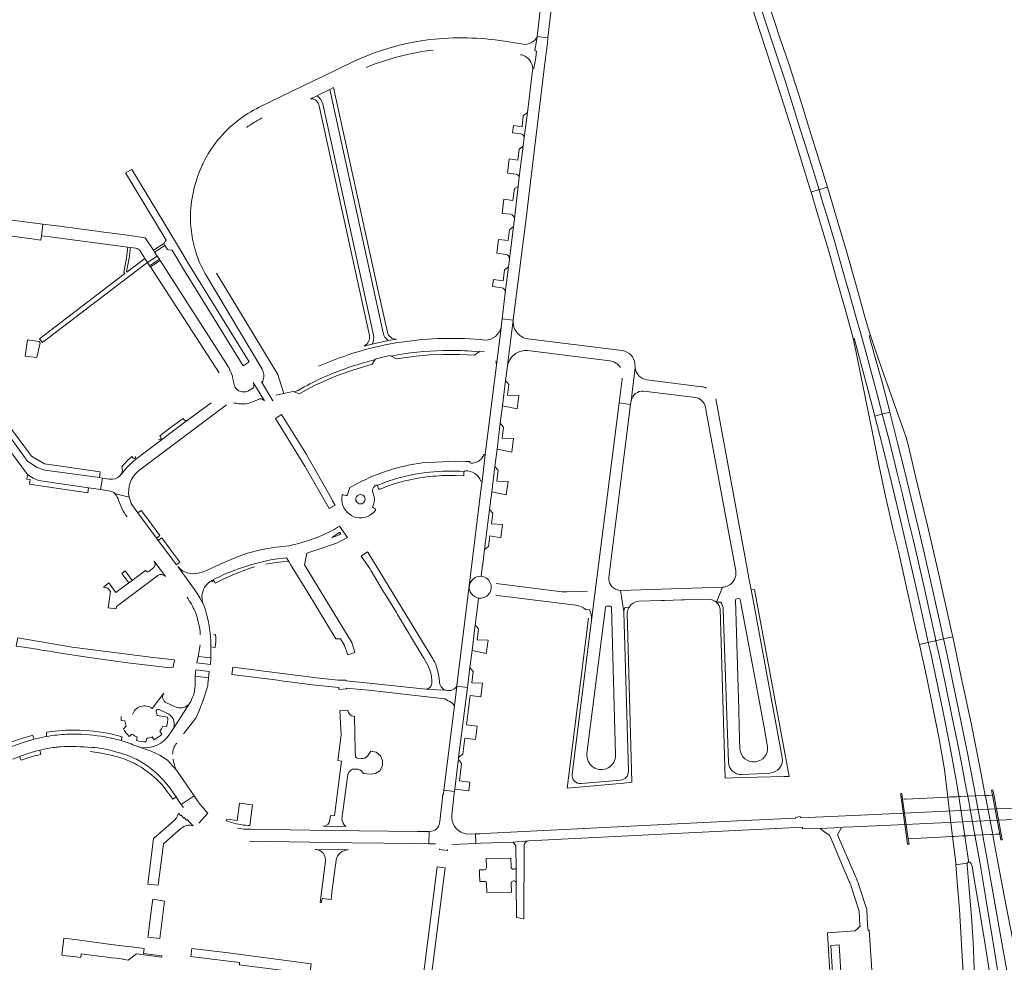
# Model space of a CAD drawing. Header units: metres. Extents: x 166325 to 190320, y 381923 to 404576.
# Tile 417 of 656: x 177430 to 177852, y 387413 to 387817. Entities that reach past the tile are written whole.
import ezdxf

# ---------------------------------------------------------------- set-up
doc = ezdxf.new("R2010")
doc.units = ezdxf.units.M
for name, color, linetype, lineweight in [('B-WE-VH-VERHARDING_ASFALT-GV', 8, 'Continuous', 18), ('B-WE-VH-VERHARDING_BETON-GV', 8, 'Continuous', 18), ('B-WE-VH-VERHARDING_BETONSTRAATSTEEN-GV', 8, 'Continuous', 18)]:
    doc.layers.add(name, color=color, linetype=linetype, lineweight=lineweight)

msp = doc.modelspace()

# ---------------------------------------------------------------- linework, layer by layer
at = {"layer": 'B-WE-VH-VERHARDING_ASFALT-GV', "flags": 128}
for points in [[(177666.95, 387898.675), (177663.86, 387898.99), (177662, 387899.18), (177651.84, 387810.112), (177656.504, 387809.565)], [(177742.016, 387839.623), (177741.757, 387839.533), (177739.012, 387838.576), (177738.644, 387838.448), (177741.84, 387829.285), (177745.849, 387817.373), (177750.075, 387804.646), (177753.829, 387793.225), (177758.104, 387780.017), (177762.956, 387764.648), (177768.132, 387747.806), (177769.457, 387743.341), (177769.844, 387743.451), (177772.587, 387744.285), (177772.883, 387744.375), (177770.335, 387752.792), (177767.217, 387762.871), (177763.99, 387773.117), (177761.78, 387780.088), (177758.564, 387790.233), (177754.772, 387801.872), (177751.321, 387812.24), (177748.648, 387820.333), (177745.752, 387828.777)], [(177745.577, 387840.865), (177745.039, 387840.678), (177742.346, 387839.739), (177742.016, 387839.623), (177745.752, 387828.777), (177748.648, 387820.333), (177751.321, 387812.24), (177754.772, 387801.872), (177758.564, 387790.233), (177761.78, 387780.088), (177763.99, 387773.117), (177767.217, 387762.871), (177770.335, 387752.792), (177772.883, 387744.375), (177773.217, 387744.477), (177775.928, 387745.302), (177776.464, 387745.451), (177773.943, 387753.753), (177769.351, 387768.444), (177765.296, 387781.506), (177760.03, 387798.002), (177756.082, 387809.601), (177751.46, 387823.618)], [(177501.775, 387713.348), (177500.161, 387715.962), (177499.98, 387716.255), (177482.693, 387745.031), (177477.89, 387753.025), (177475.15, 387751.715), (177492.523, 387722.821), (177491.514, 387721.307), (177492.031, 387720.51), (177493.201, 387718.77), (177493.107, 387718.709), (177493.639, 387718.647), (177495.138, 387718.471), (177500.015, 387710.36), (177525.57, 387668.768), (177528.257, 387670.47)], [(177776.464, 387745.451), (177775.928, 387745.302), (177773.217, 387744.477), (177772.883, 387744.375), (177774.015, 387740.633), (177776.747, 387731.466), (177779.468, 387722.273), (177782.174, 387713.119), (177783.889, 387706.958), (177786.003, 387699.699), (177788.59, 387690.474), (177791.12, 387681.498), (177793.953, 387671.137), (177796.274, 387662.48), (177798.54, 387653.901), (177800.059, 387648.097), (177800.397, 387648.187), (177803.305, 387648.958), (177803.004, 387650.146), (177799.934, 387661.762), (177796.476, 387674.447), (177794.415, 387681.654), (177795.006, 387681.865), (177794.465, 387683.562), (177792.829, 387688.868), (177789.036, 387702.928), (177784.503, 387718.478), (177779.393, 387735.754)], [(177772.883, 387744.375), (177772.587, 387744.285), (177769.844, 387743.451), (177769.457, 387743.341), (177772.267, 387734.079), (177776.886, 387718.409), (177780.724, 387705.115), (177784.9, 387690.123), (177787.535, 387680.501), (177787.971, 387680.615), (177790.817, 387669.968), (177793.932, 387658.29), (177796.789, 387647.252), (177799.76, 387648.018), (177800.059, 387648.097), (177798.54, 387653.901), (177796.274, 387662.48), (177793.953, 387671.137), (177791.12, 387681.498), (177788.59, 387690.474), (177786.003, 387699.699), (177783.889, 387706.958), (177782.174, 387713.119), (177779.468, 387722.273), (177776.747, 387731.466), (177774.015, 387740.633)], [(177795.006, 387681.865), (177794.415, 387681.654), (177796.476, 387674.447), (177799.934, 387661.762), (177803.004, 387650.146), (177803.305, 387648.958), (177806.931, 387634.638), (177809.575, 387623.936), (177812.601, 387611.379), (177815.393, 387599.568), (177818.158, 387587.911), (177821.698, 387572.268), (177825.033, 387557.486), (177826.331, 387551.598), (177829.659, 387552.374), (177830.3, 387552.523), (177829.955, 387554.163), (177824.542, 387578.019), (177819.448, 387600.284), (177814.659, 387620.137), (177811.264, 387634.357), (177810.313, 387638.094), (177809.268, 387640.843), (177804.668, 387653.746), (177799.813, 387667.562), (177796.809, 387676.207)], [(177796.789, 387647.252), (177793.932, 387658.29), (177790.817, 387669.968), (177787.971, 387680.615), (177787.535, 387680.501), (177788.642, 387675.183), (177791.098, 387663.265), (177792.945, 387654.085), (177796.127, 387638.646), (177798.714, 387625.771), (177801.564, 387612.081), (177803.007, 387606.037), (177804.625, 387598.953), (177806.939, 387589.315), (177811.083, 387571.11), (177815.494, 387551.404), (177815.987, 387549.187), (177816.495, 387549.305), (177819.815, 387550.079), (177816.707, 387564.027), (177813.859, 387576.729), (177808.441, 387600.143), (177803.973, 387618.698), (177799.948, 387635.05)], [(177552.819, 387630.688), (177552.104, 387631.834), (177542.099, 387647.868), (177539.456, 387646.267), (177552.081, 387625.77), (177562.561, 387607.51), (177565.082, 387609.028), (177565.041, 387609.09), (177564.03, 387610.9), (177563.35, 387612.096), (177553.591, 387629.45)], [(177800.059, 387648.097), (177799.76, 387648.018), (177796.789, 387647.252), (177799.948, 387635.05), (177803.973, 387618.698), (177808.441, 387600.143), (177813.859, 387576.729), (177816.707, 387564.027), (177819.815, 387550.079), (177822.807, 387550.777), (177823.068, 387550.837), (177822.851, 387551.824), (177820.293, 387563.41), (177817.976, 387573.758), (177813.38, 387593.636), (177811.357, 387602.291), (177808.653, 387613.622), (177806.307, 387623.341), (177803.827, 387633.447), (177802.438, 387639.003)], [(177803.305, 387648.958), (177800.397, 387648.187), (177800.059, 387648.097), (177802.438, 387639.003), (177803.827, 387633.447), (177806.307, 387623.341), (177808.653, 387613.622), (177811.357, 387602.291), (177813.38, 387593.636), (177817.976, 387573.758), (177820.293, 387563.41), (177822.851, 387551.824), (177823.068, 387550.837), (177823.409, 387550.917), (177826.331, 387551.598), (177825.033, 387557.486), (177821.698, 387572.268), (177818.158, 387587.911), (177815.393, 387599.568), (177812.601, 387611.379), (177809.575, 387623.936), (177806.931, 387634.638)], [(177428.84, 387552.06), (177428.14, 387548.517), (177434.359, 387547.557), (177434.973, 387547.463), (177438.068, 387546.985), (177439.035, 387546.836), (177443.639, 387546.126), (177444.838, 387545.941), (177445.566, 387545.829), (177446.524, 387545.681), (177456.64, 387544.12), (177460.64, 387543.533), (177461.61, 387543.39), (177470.941, 387542.02), (177471.831, 387541.89), (177476.12, 387541.26), (177494.2, 387539.12), (177495.63, 387539.53), (177496.134, 387542.585), (177486.97, 387543.66), (177452.28, 387548.09)], [(177823.068, 387550.837), (177822.807, 387550.777), (177819.815, 387550.079), (177820.832, 387545.516), (177826.086, 387520.915), (177829.246, 387504.975), (177831.76, 387490.995), (177832.89, 387483.899), (177833.072, 387483.907), (177833.558, 387483.926), (177836.482, 387484.039), (177836.754, 387484.05), (177836.124, 387487.435), (177834.058, 387498.288), (177832.165, 387507.769), (177830.111, 387517.894), (177826.844, 387533.427), (177824.851, 387542.724)], [(177826.331, 387551.598), (177823.409, 387550.917), (177823.068, 387550.837), (177824.851, 387542.724), (177826.844, 387533.427), (177830.111, 387517.894), (177832.165, 387507.769), (177834.058, 387498.288), (177836.124, 387487.435), (177836.754, 387484.05), (177837.107, 387484.063), (177840.105, 387484.18), (177839.763, 387486.041), (177836.722, 387501.807), (177832.778, 387521.312), (177830.359, 387532.946), (177827.851, 387544.703)], [(177830.3, 387552.523), (177829.659, 387552.374), (177826.331, 387551.598), (177827.851, 387544.703), (177830.359, 387532.946), (177832.778, 387521.312), (177836.722, 387501.807), (177839.763, 387486.041), (177840.105, 387484.18), (177843.605, 387484.317), (177844.26, 387484.342), (177842.253, 387495.114), (177838.162, 387515.489), (177833.974, 387535.108)], [(177819.815, 387550.079), (177816.495, 387549.305), (177815.987, 387549.187), (177819.151, 387534.96), (177824.53, 387508.671), (177826.713, 387495.537), (177828.189, 387483.715), (177829.005, 387483.747), (177832.254, 387483.875), (177832.698, 387483.892), (177832.89, 387483.899), (177831.76, 387490.995), (177829.246, 387504.975), (177826.086, 387520.915), (177820.832, 387545.516)], [(177621.907, 387530.767), (177617.343, 387531.335), (177616.303, 387522.91), (177611.834, 387486.695), (177616.339, 387486.13), (177616.46, 387487.1), (177617.81, 387497.918), (177618.057, 387499.9), (177618.155, 387500.688)], [(177832.89, 387483.899), (177832.698, 387483.892), (177832.254, 387483.875), (177829.005, 387483.747), (177828.189, 387483.715), (177828.211, 387483.536), (177830.252, 387466.802), (177831.05, 387466.843), (177834.319, 387467.009), (177834.759, 387467.031), (177835.425, 387467.065)], [(177836.754, 387484.05), (177836.482, 387484.039), (177833.558, 387483.926), (177833.072, 387483.907), (177832.89, 387483.899), (177835.425, 387467.065), (177836.152, 387467.102), (177836.605, 387467.125), (177839.536, 387467.274), (177839.842, 387467.289), (177838.089, 387476.881)], [(177840.105, 387484.18), (177837.107, 387484.063), (177836.754, 387484.05), (177838.089, 387476.881), (177839.842, 387467.289), (177840.194, 387467.307), (177843.183, 387467.459)], [(177844.26, 387484.342), (177843.605, 387484.317), (177840.105, 387484.18), (177843.183, 387467.459), (177846.666, 387467.635), (177847.451, 387467.675), (177844.308, 387484.083)], [(177835.425, 387467.065), (177834.759, 387467.031), (177834.319, 387467.009), (177831.05, 387466.843), (177830.252, 387466.802), (177831.609, 387455.675), (177831.684, 387454.629), (177832.348, 387454.719), (177835.61, 387455.16), (177836.435, 387455.271), (177836.431, 387455.407), (177836.91, 387455.702), (177837.187, 387455.714), (177836.906, 387457.31)], [(177843.183, 387467.459), (177840.194, 387467.307), (177839.842, 387467.289), (177840.371, 387464.393), (177841.887, 387455.701), (177843.191, 387448.082), (177844.648, 387439.382), (177847.907, 387419.439), (177849.917, 387406.782), (177851.51, 387396.506), (177853.727, 387381.804), (177855.415, 387370.313), (177856.806, 387360.49), (177857.153, 387360.54), (177859.968, 387360.994), (177860.544, 387361.087), (177860.528, 387361.216), (177862.075, 387361.439), (177861.756, 387363.244), (177851.063, 387422.693), (177844.744, 387458.489), (177843.39, 387466.329)], [(177847.451, 387467.675), (177846.666, 387467.635), (177843.183, 387467.459), (177843.39, 387466.329), (177844.744, 387458.489), (177851.063, 387422.693), (177861.756, 387363.244), (177862.075, 387361.439), (177863.441, 387361.636), (177864.068, 387361.86), (177868.08, 387362.798), (177866.334, 387370.278), (177864.093, 387381.016), (177859.801, 387402.746), (177856.397, 387420.843), (177852.729, 387439.953), (177847.831, 387465.689)], [(177612.353, 387453.285), (177608.956, 387453.741), (177598.321, 387370.252), (177601.719, 387369.819), (177602.089, 387372.725), (177602.755, 387377.947), (177604.826, 387394.208), (177605.073, 387396.145)], [(177836.435, 387455.271), (177835.61, 387455.16), (177832.348, 387454.719), (177831.684, 387454.629), (177832.331, 387445.588), (177833.219, 387435.44), (177834.779, 387407.95), (177835.146, 387384.615), (177834.012, 387364.014), (177832.522, 387351.895), (177833.389, 387351.795), (177836.564, 387351.425), (177837.41, 387351.327), (177838.679, 387362.691), (177839.55, 387374.783), (177840.031, 387388.65), (177839.845, 387402.03), (177839.807, 387403.278), (177839.02, 387421.469), (177838.395, 387432.263), (177837.195, 387445.834), (177836.459, 387454.463)]]:
    msp.add_lwpolyline(points, close=True, dxfattribs=at)
for points in [[(177656.243, 387807.343), (177656.504, 387809.565), (177651.84, 387810.112), (177650.847, 387803.996), (177651.518, 387803.896), (177651.255, 387801.126), (177650.446, 387796.376), (177649.936, 387796.424)], [(177649.907, 387795.528), (177647.651, 387777.502), (177646.317, 387766.843), (177645.848, 387763.103), (177644.207, 387749.989), (177644.183, 387749.785), (177643.724, 387745.828), (177642.111, 387731.93), (177641.698, 387728.582), (177639.974, 387714.627), (177639.948, 387714.411), (177639.561, 387711.276), (177638.189, 387700.171), (177636.816, 387689.046), (177641.529, 387688.464), (177641.534, 387688.518), (177641.539, 387688.573), (177647.051, 387730.88), (177649.251, 387750.046), (177655.37, 387799.897), (177656.243, 387807.343)], [(177634.662, 387633.089), (177636.042, 387644.143), (177636.971, 387651.586), (177638.34, 387662.552), (177639.099, 387668.634), (177639.173, 387669.018), (177641.529, 387688.464), (177636.816, 387689.046), (177636.351, 387685.283), (177634.356, 387669.121), (177631.995, 387649.997), (177631.836, 387648.712), (177629.612, 387630.701), (177628.186, 387619.153), (177627.854, 387616.468), (177622.667, 387574.45), (177622.789, 387574.494)], [(177627.778, 387578.464), (177628.445, 387583.358), (177628.472, 387583.574), (177628.516, 387583.85), (177629.272, 387589.91), (177631.432, 387607.209), (177632.368, 387614.712), (177633.732, 387625.634), (177634.662, 387633.089)], [(177578.979, 387589.026), (177576.251, 387587.156), (177580.003, 387581.752), (177580.593, 387580.795), (177585.918, 387571.863), (177586.613, 387570.792), (177591.413, 387562.935), (177591.95, 387562.021), (177596.933, 387553.838), (177597.549, 387552.782), (177602.464, 387544.53), (177603.19, 387543.33), (177604.861, 387540.369)], [(177607.099, 387543.043), (177606.19, 387544.53), (177579.111, 387588.85), (177578.979, 387589.026)], [(177622.789, 387574.494), (177622.667, 387574.45), (177617.371, 387531.561), (177617.343, 387531.335), (177621.907, 387530.767), (177622.972, 387539.307), (177623.894, 387546.692), (177625.259, 387557.642)], [(177625.259, 387557.642), (177626.067, 387564.119), (177626.691, 387569.115)], [(177579.783, 387532.562), (177569.74, 387533.59), (177569.723, 387533.89), (177566.46, 387533.92), (177557.08, 387534.93), (177521.206, 387539.482), (177520.791, 387536.332), (177540.467, 387533.841), (177541.96, 387533.652), (177556.67, 387531.79), (177566.65, 387530.69), (177566.684, 387529.941), (177569.933, 387530.192), (177569.9, 387530.44), (177579.45, 387529.62), (177587.093, 387528.739), (177588.404, 387528.588), (177597.009, 387527.596), (177598.369, 387527.439), (177612.16, 387525.85), (177613.71, 387525.06)], [(177609.954, 387532.819), (177609.8, 387534.741), (177609.37, 387537.07), (177608.31, 387540.621)], [(177612.63, 387529.62), (177608.757, 387529.69), (177604.02, 387530.08), (177579.783, 387532.562)], [(177604.02, 387530.08), (177608.757, 387529.69), (177612.63, 387529.62)], [(177616.303, 387522.91), (177617.343, 387531.335)], [(177849.936, 387473.738), (177866.45, 387474.467), (177895.991, 387475.793), (177895.754, 387480.836), (177866.065, 387479.442), (177849.012, 387478.7), (177809.199, 387476.869), (177787.482, 387475.863), (177764.895, 387474.816), (177764.795, 387475.367), (177762.797, 387475.007), (177762.85, 387474.721), (177737.79, 387473.56), (177631.9, 387468.2), (177627.332, 387467.981), (177625.461, 387467.891), (177625.588, 387463.789), (177627.473, 387463.861), (177641.535, 387464.391), (177648.228, 387464.949)], [(177648.343, 387464.958), (177662.267, 387465.648), (177765.86, 387470.78), (177765.826, 387470.02), (177773.315, 387470.237), (177782.486, 387470.685), (177783.499, 387470.726), (177787.752, 387470.895), (177809.935, 387471.916), (177849.936, 387473.738)], [(177849.917, 387406.782), (177847.907, 387419.439), (177844.648, 387439.382), (177843.191, 387448.082), (177841.887, 387455.701), (177840.371, 387464.393), (177839.842, 387467.289), (177839.536, 387467.274), (177836.605, 387467.125), (177836.152, 387467.102), (177835.425, 387467.065), (177836.906, 387457.31), (177837.187, 387455.714), (177837.607, 387455.732), (177837.955, 387455.541), (177838.172, 387455.052), (177838.712, 387453.501), (177839.102, 387451.027), (177840.958, 387440.185), (177842.732, 387429.184), (177844.078, 387421.269), (177845.356, 387413.099), (177846.856, 387403.868)]]:
    msp.add_lwpolyline(points, dxfattribs=at)
at = {"layer": 'B-WE-VH-VERHARDING_ASFALT-GV'}
for points in [[(177649.936, 387796.424, -0.0346342), (177649.907, 387795.528)], [(177626.691, 387569.115, -0.4130111), (177622.789, 387574.494)], [(177608.31, 387540.621, 0.0253492), (177607.099, 387543.043)], [(177604.861, 387540.369, -0.0415803), (177606.021, 387537.389)], [(177606.021, 387537.389, -0.0761843), (177606.59, 387532.889)], [(177606.215, 387531.181, -0.2688771), (177604.02, 387530.08)], [(177606.59, 387532.889, -0.1845293), (177606.215, 387531.181)], [(177611.15, 387530.551, -0.1626211), (177609.954, 387532.819)], [(177612.63, 387529.62, -0.2251599), (177611.15, 387530.551)], [(177614.044, 387529.447, -0.0713981), (177612.63, 387529.62)], [(177615.45, 387529.68, -0.0717504), (177614.044, 387529.447)], [(177617.343, 387531.335, -0.1860528), (177615.45, 387529.68)], [(177613.71, 387525.06, -0.1460764), (177616.303, 387522.91)], [(177648.228, 387464.949, -0.0199678), (177648.343, 387464.958)]]:
    msp.add_lwpolyline(points, format="xyb", dxfattribs=at)
at = {"layer": 'B-WE-VH-VERHARDING_BETON-GV', "flags": 128}
for points in [[(177808.793, 387482.871), (177808.484, 387485.231), (177808.258, 387485.199), (177807.889, 387485.148), (177807.972, 387484.558), (177810.501, 387466.595), (177810.941, 387463.467), (177811.304, 387463.518), (177811.535, 387463.551), (177811.214, 387465.836)], [(177828.211, 387483.536), (177828.189, 387483.715), (177810.157, 387482.871), (177809.757, 387482.881), (177809.454, 387482.886), (177808.793, 387482.871), (177811.214, 387465.836), (177830.252, 387466.802)], [(177847.336, 387484.463), (177845.784, 387484.402), (177844.26, 387484.342), (177844.308, 387484.083), (177847.451, 387467.675), (177848.959, 387467.752), (177850.476, 387467.829)], [(177847.336, 387484.463), (177850.476, 387467.829), (177850.953, 387465.3), (177851.542, 387465.412), (177851.368, 387466.334), (177851.093, 387467.795), (177847.89, 387484.766), (177847.506, 387486.8), (177846.916, 387486.689)]]:
    msp.add_lwpolyline(points, close=True, dxfattribs=at)
at = {"layer": 'B-WE-VH-VERHARDING_BETONSTRAATSTEEN-GV'}
for points in [[(177605.803, 387808.81, 0.0685634), (177576.657, 387801.07)], [(177637.829, 387808.114, 0.0678191), (177605.803, 387808.81)], [(177651.84, 387810.112, -0.1561537), (177649.352, 387807.509)], [(177578.45, 387796.86, -0.0690504), (177607.172, 387804.347)], [(177649.352, 387807.509, -0.1561331), (177645.816, 387806.833)], [(177644.741, 387802.367, -0.0379858), (177645.729, 387802.109)], [(177645.729, 387802.109, -0.3077114), (177649.936, 387796.424)], [(177554.496, 387783.458, -0.365993), (177558.106, 387780.914)], [(177557.237, 387784.765, -0.1832675), (177559.808, 387781.275)], [(177532.525, 387779.775, 0.0482239), (177523.178, 387773.957)], [(177527.003, 387771.059, -0.0333417), (177533.645, 387775.202)], [(177523.178, 387773.957, 0.1163618), (177508.512, 387755.845)], [(177644.837, 387768.327, -0.2978827), (177646.317, 387766.843)], [(177508.08, 387754.941, 0.1098006), (177502.98, 387731.893)], [(177508.512, 387755.845, 0.0044629), (177508.08, 387754.941)], [(177642.78, 387751.098, -0.281681), (177644.183, 387749.785)], [(177640.379, 387733.877, -0.3824556), (177642.111, 387731.93)], [(177502.98, 387731.893, 0.0365982), (177503.898, 387723.2)], [(177503.898, 387723.2, 0.0247307), (177504.992, 387718.662)], [(177479.599, 387719.301, -0.199041), (177481.426, 387718.172)], [(177504.992, 387718.662, 0.0152335), (177505.896, 387715.9)], [(177505.896, 387715.9, 0.04513), (177509.477, 387708.222)], [(177638.343, 387716.645, -0.3905488), (177639.974, 387714.627)], [(177636.507, 387702.341, -0.4051105), (177638.189, 387700.171)], [(177645.175, 387681.365, -0.2882704), (177641.529, 387688.464)], [(177579.854, 387681.809, -0.326551), (177577.645, 387677.285)], [(177581.631, 387682.024, -0.1566732), (177581.034, 387678.162)], [(177585.773, 387682.974, 0.1646858), (177587.832, 387679.665)], [(177591.487, 387680.287, -0.3629399), (177587.561, 387683.287)], [(177636.351, 387685.283, -0.3450637), (177629.65, 387679.864)], [(177593.487, 387678.988, 0.0671893), (177558.033, 387668.606)], [(177629.65, 387679.864, 0.0633807), (177593.487, 387678.988)], [(177647.861, 387680.405, -0.0960287), (177645.175, 387681.365)], [(177589.119, 387673.007, -0.0409171), (177611.535, 387675.406)], [(177621.94, 387675.195, 0.0229661), (177611.535, 387675.406)], [(177639.173, 387669.018, -0.1936756), (177642.598, 387674.051)], [(177642.598, 387674.051, -0.1684756), (177647.769, 387675.406)], [(177693.852, 387669.767, 0.3414998), (177688.404, 387675.341)], [(177521.062, 387664.401, 0.0437253), (177518.252, 387670.12)], [(177572.034, 387668.468, -0.0208056), (177582.371, 387671.485)], [(177634.14, 387670.896, -0.0742944), (177634.356, 387669.121)], [(177683.093, 387670.983, -0.2266605), (177687.587, 387668.038)], [(177533.776, 387667.4, -0.2239776), (177534.202, 387662.746)], [(177572.034, 387668.468, 0.0442657), (177551.864, 387659.792)], [(177698.929, 387662.813, -0.3601612), (177693.954, 387668.112)], [(177522.114, 387659.733, -0.0669155), (177521.062, 387664.401)], [(177529.981, 387661.589, -0.2478644), (177530.025, 387659.718)], [(177534.202, 387662.746, -0.0452976), (177533.781, 387661.852)], [(177527.599, 387657.939, -0.3668686), (177522.114, 387659.733)], [(177530.025, 387659.718, -0.1293508), (177529.352, 387658.953)], [(177692.184, 387653.786, -0.3804193), (177697.606, 387657.956)], [(177724.568, 387659.29, 0.0707581), (177722.625, 387659.836)], [(177521.697, 387652.843, -0.0751071), (177523.586, 387652.527)], [(177523.586, 387652.527, 0.0257865), (177524.866, 387652.454)], [(177525.078, 387652.453, 0.0627614), (177528.485, 387652.899)], [(177532.472, 387654.511, -0.0521239), (177532.908, 387654.601)], [(177532.908, 387654.601, -0.26534), (177534.8, 387653.75)], [(177538.418, 387653.778, -0.0667493), (177538.3, 387654.198)], [(177719.79, 387655.206, -0.3196598), (177724.086, 387651.115)], [(177501.145, 387645.495, -0.4160436), (177500.294, 387645.607)], [(177490.325, 387638.131, -0.9344784), (177489.342, 387637.376)], [(177479.358, 387629.912, -0.9672265), (177478.355, 387629.214)], [(177602.554, 387627.163, 0.0854099), (177575.003, 387618.492)], [(177624.179, 387627.082, -0.0546838), (177622.936, 387627.118)], [(177629.078, 387630.777, -0.2910521), (177624.179, 387627.082)], [(177473.68, 387624.764, -0.2314714), (177472.992, 387621.924)], [(177476.681, 387612.465, -0.2774197), (177480.698, 387623.74)], [(177620.5, 387623.459, 0.0869629), (177591.453, 387620.413)], [(177620.5, 387623.459, -0.271304), (177621.031, 387623.735)], [(177621.031, 387623.735, -0.3228486), (177627.683, 387619.279)], [(177594.497, 387619.251, -0.0374274), (177605.721, 387621.269)], [(177605.721, 387621.269, -0.0351606), (177616.502, 387621.706)], [(177468.632, 387615.016, -0.1521049), (177470.431, 387614.081)], [(177470.431, 387614.081, -0.0776437), (177471.911, 387611.762)], [(177581.227, 387614.7, -0.3009659), (177582.031, 387617.155)], [(177582.688, 387617.587, -0.2756704), (177583.235, 387617.478)], [(177583.235, 387617.478, -0.0686644), (177583.343, 387617.337)], [(177583.758, 387616.186, 0.3782551), (177584.414, 387615.896)], [(177471.911, 387611.762, 0.0825571), (177475.768, 387603.964)], [(177478.062, 387608.86, -0.0841358), (177476.681, 387612.465)], [(177568.05, 387612.308, 0.2935221), (177572.079, 387604.572)], [(177568.324, 387613.409, 0.1406614), (177568.115, 387613.091)], [(177568.708, 387613.457, 0.1512826), (177568.324, 387613.409)], [(177570.373, 387613.48, -0.3828574), (177569.73, 387613.139)], [(177574, 387611.548, -1.0002491), (177578.015, 387611.548)], [(177578.015, 387611.548, -1.0002491), (177574, 387611.548)], [(177581.598, 387609.314, 0.1802216), (177581.597, 387613.727)], [(177581.44, 387607.946, -0.3901126), (177581.243, 387608.635)], [(177582.439, 387606.719, 0.3712104), (177582.265, 387607.452)], [(177572.137, 387604.539, 0.2977845), (177580.796, 387605.132)], [(177567.377, 387596.993, 0.4243114), (177566.69, 387597.194)], [(177567.206, 387596.349, 0.3837002), (177567.377, 387596.993)], [(177487.449, 387584.914, -0.3719353), (177487.072, 387582.103)], [(177512.2, 387576.714, -0.0744853), (177539.24, 387585.84)], [(177485.149, 387580.602, -0.4199397), (177483.894, 387580.774)], [(177504.05, 387579.57, -0.2238546), (177497.518, 387582.74)], [(177737.118, 387580.86, -0.3414206), (177733.77, 387574.349)], [(177489.019, 387578.84, -0.4126328), (177492.339, 387578.364)], [(177509.104, 387573.694, -0.1324394), (177512.2, 387576.714)], [(177627.778, 387578.464, 0.3896632), (177622.789, 387574.494)], [(177626.691, 387569.115, 1.0455721), (177627.778, 387578.464)], [(177686.369, 387572.616, -0.3548159), (177682.6, 387577.992)], [(177508.695, 387566.027, -0.2453278), (177509.104, 387573.694)], [(177687.62, 387572.418, -0.0630723), (177686.369, 387572.616)], [(177733.77, 387574.349, -0.1013712), (177731.424, 387573.789)], [(177501.572, 387569.46, -0.0424574), (177504.989, 387563.374)], [(177691.361, 387565.256, -0.2276417), (177695.443, 387567.743)], [(177725.581, 387568.668, -0.1712743), (177728.816, 387567.319)], [(177737.082, 387568.312, -0.3876083), (177737.53, 387568.831)], [(177738.5, 387568.941, -0.3906591), (177739.064, 387568.524)], [(177504.989, 387563.374, -0.0793933), (177507.241, 387553.297)], [(177508.695, 387566.027, -0.090856), (177511.769, 387548.155)], [(177668.403, 387566.034, -0.1733736), (177672.65, 387564.185)], [(177674.343, 387564.111, -0.1475577), (177675.209, 387559.583)], [(177681.237, 387565.127, -0.3660904), (177681.766, 387565.611)], [(177683.229, 387565.666, -0.4164126), (177683.721, 387565.171)], [(177689.537, 387565.042, 0.0948345), (177689.068, 387563.176)], [(177690.495, 387562.781, -0.1126607), (177691.264, 387565.101)], [(177728.816, 387567.319, -0.0679675), (177729.745, 387566.205)], [(177729.745, 387566.205, -0.0889334), (177730.432, 387564.467)], [(177731.784, 387564.234, 0.1413137), (177730.768, 387567.344)], [(177504.991, 387533.428, -0.1333818), (177503.511, 387525.6)], [(177510.344, 387530.961, 0.0736441), (177510.461, 387532.25)], [(177492.692, 387524.169, -0.4866735), (177491.604, 387528.304)], [(177503.511, 387525.6, -0.1078336), (177502.608, 387523.931)], [(177486.529, 387521.783, 0.5112893), (177478.109, 387519.186)], [(177488.242, 387520.15, -0.609795), (177489.531, 387521.27)], [(177499.269, 387521.97, -0.1164744), (177496.88, 387522.36)], [(177502.608, 387523.931, -0.1879946), (177500.064, 387522.159)], [(177573.394, 387518.291, -0.3643077), (177570.533, 387521.028)], [(177473.281, 387518.24, 0.0349608), (177473.281, 387516.581)], [(177488.752, 387518.74, 0.0096878), (177488.242, 387520.15)], [(177492.651, 387513.9, 0.1225494), (177493.181, 387518.029)], [(177493.69, 387519.316, -0.3921897), (177495.493, 387512.736)], [(177504.762, 387516.819, 0.0327113), (177505.265, 387517.643)], [(177474.192, 387513.04, 0.0980179), (177476.76, 387509.781)], [(177474.822, 387516.42, 0.0552573), (177475.422, 387514.131)], [(177489.902, 387512.05, 0.0652125), (177491.12, 387514.11)], [(177440.859, 387509.657, 0.0063284), (177435.794, 387508.591)], [(177441.231, 387509.725, -0.0338796), (177449.97, 387510.679)], [(177454.375, 387510.71, 0.0170269), (177449.97, 387510.679)], [(177468.127, 387509.191, 0.0426781), (177454.375, 387510.71)], [(177473.251, 387507.931, 0.0280392), (177468.127, 387509.191)], [(177478.01, 387510.72, 0.0574715), (177480.08, 387509.501)], [(177492.969, 387509.313, -0.3171777), (177479.988, 387505.517)], [(177484.231, 387508.96, 0.0707183), (177486.55, 387509.54)], [(177487.39, 387508.32, 0.1058492), (177490.751, 387510.77)], [(177438.349, 387503.866, -0.0293045), (177444.732, 387505.051)], [(177444.732, 387505.051, -0.0106962), (177447.268, 387505.31)], [(177447.268, 387505.31, -0.0319111), (177460.679, 387505.03)], [(177470.809, 387503.111, 0.0668267), (177460.679, 387505.03)], [(177479.988, 387505.517, 0.0285746), (177473.251, 387507.931)], [(177479.802, 387508.05, 0.0985964), (177483.891, 387507.401)], [(177495.361, 387502.061, -0.1880077), (177497.193, 387506.911)], [(177745.5, 387498.826, -0.4192733), (177738.913, 387504.248)], [(177750.833, 387505.322, -0.4102618), (177745.5, 387498.826)], [(177429.715, 387501.116, -0.0156881), (177434.979, 387502.92)], [(177434.979, 387502.92, -0.0155386), (177438.349, 387503.866)], [(177468.824, 387501.732, -0.0830604), (177481.866, 387496.491)], [(177470.809, 387503.111, -0.0659036), (177479.8, 387499.92)], [(177496.96, 387495.281, -0.0615324), (177495.513, 387500.015)], [(177574.655, 387500.424, -0.3683873), (177573.851, 387501.308)], [(177578.982, 387501.339, -0.2707627), (177576.358, 387500.213)], [(177685.531, 387501.848, -1.0806635), (177673.244, 387502.452)], [(177757.061, 387500.705, -0.4523046), (177751.82, 387494.041)], [(177483.152, 387497.98, -0.0793541), (177493.779, 387488.204)], [(177570.538, 387493.424, -0.3713676), (177573.654, 387495.752)], [(177575.03, 387495.65, -0.2248807), (177577.235, 387493.827)], [(177739.633, 387493.373, -0.4102962), (177734.014, 387498.668)], [(177486.342, 387493.212, -0.0724549), (177492.915, 387486.305)], [(177666.885, 387493.584, 0.4773726), (177670.841, 387489.477)], [(177687.627, 387490.954, 0.3969999), (177691.024, 387494.771)], [(177510.499, 387476.866, -0.0421687), (177506.321, 387481.7)], [(177497.924, 387476.605, -0.1214105), (177495.681, 387473.372)], [(177569.71, 387471.05, -0.2240925), (177568.07, 387474.409)], [(177620.248, 387468.155, -0.3364196), (177615.204, 387475.959)], [(177498.984, 387470.296, -0.2531666), (177504.099, 387471.43)], [(177519.585, 387473.075, 0.0525417), (177527.733, 387471.487)], [(177527.014, 387469.907, -0.0378397), (177523.143, 387470.395)], [(177562.913, 387473.766, -0.3796151), (177559.95, 387471.197)], [(177609.952, 387472.635, -0.3797021), (177605.684, 387468.971)], [(177646.24, 387462.742, -0.1006586), (177646.42, 387463.616)], [(177646.42, 387463.616, -0.2709152), (177648.228, 387464.949)], [(177556.577, 387461.221, -0.1129744), (177558.521, 387460.747)], [(177558.521, 387460.747, -0.3176382), (177560.929, 387456.215)], [(177565.525, 387456.569, -0.3629408), (177570.692, 387461.072)], [(177630.067, 387453.453, -0.3928286), (177629.195, 387452.528)], [(177641.598, 387452.735, -0.387566), (177640.65, 387453.672)], [(177642.785, 387453.259, -0.2716768), (177641.991, 387452.742)], [(177789.923, 387445.9, 0.0376897), (177788.52, 387449.632)], [(177629.149, 387447.496, -0.2199684), (177629.907, 387447.16)], [(177629.907, 387447.16, -0.1708748), (177630.154, 387446.546)], [(177640.775, 387446.796, -0.1866711), (177641.034, 387447.422)], [(177641.034, 387447.422, -0.2195231), (177641.765, 387447.715)], [(177642.038, 387447.701, -0.2770229), (177642.856, 387447.093)], [(177785.836, 387447.537, -0.0335215), (177786.68, 387445.269)]]:
    msp.add_lwpolyline(points, format="xyb", dxfattribs=at)
at = {"layer": 'B-WE-VH-VERHARDING_BETONSTRAATSTEEN-GV', "flags": 128}
for points in [[(177649.936, 387796.424), (177650.446, 387796.376), (177651.255, 387801.126), (177651.518, 387803.896), (177650.847, 387803.996), (177651.84, 387810.112)], [(177645.816, 387806.833), (177637.829, 387808.114)], [(177576.657, 387801.07), (177573.043, 387799.474), (177560.093, 387793.178), (177556.139, 387791.256), (177532.525, 387779.775)], [(177562.803, 387787.479), (177557.237, 387784.765)], [(177564.447, 387788.282), (177562.803, 387787.479), (177585.773, 387682.974)], [(177585.773, 387682.974), (177562.803, 387787.479)], [(177587.561, 387683.287), (177583.658, 387701.018), (177564.447, 387788.282)], [(177557.237, 387784.765), (177554.496, 387783.458)], [(177558.106, 387780.914), (177579.854, 387681.809)], [(177581.631, 387682.024), (177559.808, 387781.275)], [(177647.651, 387777.502), (177645.815, 387776.103), (177645.359, 387771.424), (177641.767, 387771.988), (177641.346, 387768.789), (177644.837, 387768.327)], [(177646.317, 387766.843), (177647.651, 387777.502)], [(177645.848, 387763.103), (177644.177, 387761.816), (177643.6, 387757.087), (177639.88, 387757.644), (177639.076, 387751.528), (177642.78, 387751.098)], [(177644.183, 387749.785), (177644.207, 387749.989), (177645.848, 387763.103)], [(177643.724, 387745.828), (177642.165, 387744.888), (177641.489, 387739.818), (177637.604, 387740.336), (177636.805, 387734.263), (177640.379, 387733.877)], [(177642.111, 387731.93), (177643.724, 387745.828)], [(177411.628, 387726.41), (177434.937, 387723.32), (177438.742, 387722.805), (177438.983, 387724.604), (177439.661, 387729.636), (177409.878, 387733.547)], [(177483.611, 387723.81), (177475.977, 387724.837), (177468.311, 387725.869), (177465.862, 387726.188), (177462.948, 387726.58), (177460.497, 387726.899), (177457.583, 387727.281), (177455.132, 387727.601), (177452.224, 387727.992), (177449.769, 387728.312), (177446.855, 387728.694), (177444.414, 387729.012), (177439.661, 387729.636), (177438.983, 387724.604), (177441.669, 387724.301), (177476.125, 387719.761), (177477.237, 387719.615), (177479.599, 387719.301)], [(177641.698, 387728.582), (177639.96, 387727.251), (177639.377, 387722.547), (177635.334, 387723.077), (177634.55, 387717.116), (177638.343, 387716.645)], [(177639.974, 387714.627), (177641.698, 387728.582)], [(177481.426, 387718.172), (177483.44, 387714.901), (177484.587, 387713.153), (177488.772, 387715.91), (177487.632, 387717.654), (177487.076, 387718.506), (177483.611, 387723.81)], [(177518.252, 387670.12), (177490.018, 387713.975), (177485.82, 387711.255), (177515.352, 387665.8)], [(177639.561, 387711.276), (177637.858, 387710.009), (177637.27, 387705.287), (177633.067, 387705.84), (177632.671, 387702.83), (177636.507, 387702.341)], [(177638.189, 387700.171), (177639.561, 387711.276)], [(177509.477, 387708.222), (177533.776, 387667.4)], [(177539.68, 387656.276), (177543.142, 387656.908), (177540.579, 387665.055), (177514.241, 387708.621)], [(177641.529, 387688.464), (177639.173, 387669.018)], [(177634.356, 387669.121), (177636.351, 387685.283)], [(177577.645, 387677.285), (177581.034, 387678.162)], [(177581.034, 387678.162), (177587.832, 387679.665)], [(177587.832, 387679.665), (177591.487, 387680.287)], [(177688.404, 387675.341), (177647.861, 387680.405)], [(177582.371, 387671.485), (177582.691, 387671.823), (177588.619, 387673.178), (177589.119, 387673.007)], [(177589.119, 387673.007), (177591.269, 387671.763), (177594.617, 387672.303), (177599.967, 387672.995), (177605.586, 387673.523), (177611.564, 387673.746), (177618.619, 387673.702), (177625.013, 387673.38), (177626.934, 387674.842)], [(177621.94, 387675.195), (177626.934, 387674.842), (177627.38, 387675.037), (177629.086, 387674.922)], [(177626.934, 387674.842), (177621.94, 387675.195)], [(177647.769, 387675.406), (177683.093, 387670.983)], [(177551.864, 387659.792), (177549.231, 387658.285), (177547.519, 387657.634), (177549.642, 387656.726), (177556.28, 387660.315), (177561.735, 387662.81), (177566.389, 387664.767), (177572.328, 387666.841), (177580.98, 387669.539), (177582.371, 387671.485)], [(177688.356, 387663.571), (177688.334, 387663.249), (177687.031, 387652.949), (177691.986, 387652.224), (177692.184, 387653.786), (177693.954, 387668.112), (177693.852, 387669.767)], [(177540.579, 387665.055), (177543.142, 387656.908), (177546.941, 387657.804), (177547.519, 387657.634), (177549.231, 387658.285), (177551.864, 387659.792)], [(177693.954, 387668.112), (177692.184, 387653.786)], [(177534.8, 387653.75), (177529.981, 387661.589)], [(177533.781, 387661.852), (177533.484, 387662.007), (177538.418, 387653.778)], [(177722.625, 387659.836), (177698.929, 387662.813)], [(177410.866, 387658.34), (177433.111, 387627.956), (177437.172, 387625.184), (177440.527, 387624.017), (177463.901, 387620.816), (177464.285, 387623.275), (177440.329, 387626.753), (177434.813, 387630.02), (177413.457, 387658.617)], [(177415.824, 387645.26), (177433.005, 387622.235), (177435.524, 387620.56), (177437.777, 387619.614), (177459.286, 387616.381), (177464.387, 387615.682), (177465.212, 387620.61), (177463.901, 387620.816), (177440.527, 387624.017), (177437.172, 387625.184), (177433.111, 387627.956), (177410.866, 387658.34)], [(177529.352, 387658.953), (177527.599, 387657.939)], [(177697.606, 387657.956), (177719.79, 387655.206)], [(177511.896, 387652.982), (177500, 387644.202), (177478.82, 387628.195), (177476.03, 387625.525), (177472.992, 387621.924), (177472.715, 387621.595), (177471.765, 387620.84), (177470.7, 387620.375), (177469.505, 387620.14), (177468.17, 387620.165), (177465.212, 387620.61), (177464.387, 387615.682), (177468.632, 387615.016)], [(177472.992, 387621.924), (177476.03, 387625.525), (177478.82, 387628.195), (177500, 387644.202), (177511.896, 387652.982)], [(177480.698, 387623.74), (177518.53, 387652.04)], [(177524.866, 387652.454), (177524.972, 387652.453), (177525.078, 387652.453)], [(177528.485, 387652.899), (177530.489, 387653.624), (177532.111, 387654.349), (177532.472, 387654.511)], [(177682.6, 387577.992), (177689.978, 387636.339), (177691.986, 387652.224), (177687.031, 387652.949), (177677.22, 387575.399), (177675.209, 387559.583), (177666.885, 387493.584)], [(177743.735, 387572.611), (177742.919, 387577.015), (177742.025, 387581.832), (177728.507, 387654.663)], [(177724.086, 387651.115), (177724.463, 387649.15), (177726.585, 387637.601), (177737.118, 387580.86)], [(177500.294, 387645.607), (177499.828, 387646.249), (177495.322, 387642.872), (177494.325, 387642.148), (177489.862, 387638.781), (177490.325, 387638.131)], [(177478.355, 387629.214), (177477.884, 387629.89), (177477.647, 387629.714), (177476.122, 387628.376), (177475.428, 387627.67), (177474.759, 387626.885), (177474.137, 387626.127), (177473.542, 387625.294), (177473.68, 387624.764)], [(177622.936, 387627.118), (177622.973, 387627.702), (177621.213, 387627.776), (177616.963, 387627.955), (177602.554, 387627.163)], [(177627.683, 387619.279), (177628.186, 387619.153), (177629.612, 387630.701)], [(177629.612, 387630.701), (177629.078, 387630.777)], [(177616.502, 387621.706), (177620.372, 387621.58), (177620.413, 387623.12), (177620.5, 387623.459)], [(177575.003, 387618.492), (177571.405, 387616.625), (177570.832, 387614.879), (177570.373, 387613.48)], [(177583.235, 387617.478), (177587.018, 387618.979), (177591.453, 387620.413)], [(177584.414, 387615.896), (177587.935, 387617.249), (177590.968, 387618.246), (177594.497, 387619.251)], [(177470.431, 387614.081), (177476.681, 387612.465)], [(177581.597, 387613.727), (177581.227, 387614.7)], [(177582.031, 387617.155), (177582.688, 387617.587)], [(177583.343, 387617.337), (177583.758, 387616.186)], [(177568.115, 387613.091), (177568.05, 387612.308)], [(177569.73, 387613.139), (177568.708, 387613.457)], [(177497.011, 387583.438), (177489.208, 387593.906), (177488.482, 387594.881), (177480.423, 387605.693), (177478.062, 387608.86)], [(177580.796, 387605.132), (177581.571, 387605.789), (177582.439, 387606.719)], [(177581.243, 387608.635), (177581.598, 387609.314)], [(177582.265, 387607.452), (177581.44, 387607.946)], [(177572.079, 387604.572), (177572.137, 387604.539)], [(177539.24, 387585.84), (177544.21, 387586.39), (177545.176, 387584.833), (177545.983, 387583.53), (177549.031, 387578.61), (177552.961, 387572.2), (177565.49, 387551.66), (177567.455, 387551.647), (177569.071, 387548.987), (177570.565, 387544.741), (177573.63, 387545.74), (177572.3, 387550.09), (177551.91, 387583.43), (177553, 387588.44), (177558.181, 387590.16), (177565.673, 387592.636), (177568.067, 387593.811), (177570.37, 387595.16), (177567.021, 387600.01), (177566.049, 387599.394), (177564.737, 387598.562), (177564.139, 387598.258), (177561.841, 387597.09), (177558.091, 387595.45), (177553.751, 387593.82), (177549.441, 387592.51), (177545.211, 387591.57), (177539.841, 387590.92), (177536.131, 387590.37), (177532.451, 387589.68), (177527.511, 387588.38), (177523.551, 387586.96), (177515.701, 387583.72), (177509.58, 387580.83), (177507.605, 387580.12), (177505.765, 387579.685), (177504.05, 387579.57)], [(177566.69, 387597.194), (177563.738, 387595.186), (177565.186, 387595.538), (177567.206, 387596.349)], [(177492.339, 387578.364), (177487.449, 387584.914)], [(177535.359, 387583.659), (177536.922, 387583.935), (177539.043, 387584.292), (177540.944, 387584.554), (177542.274, 387584.673), (177545.176, 387584.833), (177544.21, 387586.39), (177539.24, 387585.84)], [(177483.894, 387580.774), (177483.734, 387580.99), (177477.976, 387576.698), (177476.549, 387575.634), (177471.024, 387571.517), (177467.976, 387575.606), (177465.62, 387573.85), (177467.587, 387573.32), (177468.708, 387571.937), (177467.711, 387564.973), (177471.072, 387564.47), (177471.182, 387565.51), (177489.019, 387578.84)], [(177487.072, 387582.103), (177485.149, 387580.602)], [(177497.518, 387582.74), (177504.744, 387572.785), (177506.126, 387570.713), (177507.04, 387569.204), (177508.695, 387566.027)], [(177512.2, 387576.714), (177512.428, 387576.263), (177513.147, 387576.649), (177513.668, 387575.57), (177517.286, 387577.34), (177521.895, 387579.346), (177528.174, 387581.804), (177530.57, 387582.59)], [(177628.445, 387583.358), (177627.778, 387578.464)], [(177673.524, 387572.032), (177668.971, 387571.881), (177664.649, 387571.739), (177662.644, 387571.844), (177635.461, 387575.28), (177634.32, 387575.424)], [(177675.209, 387559.583), (177677.22, 387575.399)], [(177731.424, 387573.789), (177687.62, 387572.418), (177689.068, 387563.176)], [(177691.024, 387494.771), (177689.068, 387563.176), (177687.62, 387572.418)], [(177728.816, 387567.319), (177731.424, 387573.789)], [(177731.424, 387573.789), (177728.816, 387567.319), (177730.768, 387567.344)], [(177730.432, 387564.467), (177732.529, 387491.888), (177735.822, 387491.988), (177746.351, 387492.226), (177757.986, 387492.489), (177760.103, 387492.537), (177745.157, 387572.858)], [(177745.157, 387572.858), (177743.735, 387572.611), (177744.252, 387569.82), (177757.061, 387500.705)], [(177757.061, 387500.705), (177744.252, 387569.82), (177743.735, 387572.611)], [(177626.691, 387569.115), (177626.067, 387564.119)], [(177634.128, 387570.376), (177634.845, 387570.285), (177668.403, 387566.034)], [(177695.443, 387567.743), (177705.266, 387568.044), (177706.488, 387568.082), (177713.996, 387568.312), (177715.188, 387568.349), (177725.581, 387568.668)], [(177738.913, 387504.248), (177738.642, 387513.727), (177738.426, 387521.303), (177737.082, 387568.312)], [(177737.53, 387568.831), (177738.5, 387568.941)], [(177739.064, 387568.524), (177747.692, 387522.188), (177749.126, 387514.491), (177750.833, 387505.322)], [(177672.65, 387564.185), (177674.343, 387564.111)], [(177673.244, 387502.452), (177681.237, 387565.127)], [(177681.766, 387565.611), (177683.229, 387565.666)], [(177683.721, 387565.171), (177685.531, 387501.848)], [(177689.068, 387563.176), (177691.024, 387494.771)], [(177691.264, 387565.101), (177691.361, 387565.256), (177689.537, 387565.042)], [(177689.537, 387565.042), (177691.361, 387565.256)], [(177730.768, 387567.344), (177728.816, 387567.319)], [(177731.784, 387564.234), (177733.053, 387526.916), (177734.014, 387498.668)], [(177673.929, 387560.546), (177664.708, 387487.514), (177667.991, 387487.755), (177689.031, 387489.675)], [(177666.885, 387493.584), (177675.209, 387559.583)], [(177689.031, 387489.675), (177692.542, 387490.108), (177690.495, 387562.781)], [(177511.769, 387548.155), (177513.669, 387547.881), (177513.824, 387549.155), (177513.91, 387550.139), (177513.904, 387551.146), (177513.857, 387552.144), (177513.787, 387553.43), (177512.968, 387553.376)], [(177507.232, 387549.082), (177506.284, 387544.039), (177511.806, 387543.451), (177511.76, 387547.623), (177511.764, 387547.889), (177511.769, 387548.155)], [(177510.461, 387532.25), (177510.739, 387534.928), (177505.025, 387535.586), (177504.991, 387533.428)], [(177505.265, 387517.643), (177506.56, 387520.39), (177508.481, 387525.33), (177510.344, 387530.961)], [(177491.604, 387528.304), (177486.529, 387521.783)], [(177489.531, 387521.27), (177493.14, 387519.612), (177493.69, 387519.316)], [(177496.88, 387522.36), (177492.692, 387524.169)], [(177502.608, 387523.931), (177495.493, 387512.736), (177492.969, 387509.313)], [(177495.493, 387512.736), (177502.608, 387523.931)], [(177500.064, 387522.159), (177499.269, 387521.97)], [(177570.533, 387521.028), (177567.168, 387520.858), (177567.739, 387510.44), (177566.278, 387499.339), (177567.871, 387499.191), (177564.813, 387475.606), (177563.183, 387475.821), (177562.913, 387473.766)], [(177493.181, 387518.029), (177488.752, 387518.74)], [(177500.039, 387510.883), (177500.752, 387511.67), (177504.762, 387516.819)], [(177573.851, 387501.308), (177573.778, 387503.663), (177573.394, 387518.291)], [(177473.251, 387507.931), (177473.676, 387509.586), (177469.361, 387510.733), (177467.37, 387511.09), (177464.46, 387511.568), (177461.43, 387511.98), (177458.407, 387512.261), (177455.42, 387512.451), (177452.388, 387512.476), (177449.436, 387512.392), (177446.4, 387512.202), (177443.432, 387511.854), (177441.446, 387511.585)], [(177473.281, 387516.581), (177474.822, 387516.42)], [(177475.422, 387514.131), (177474.192, 387513.04)], [(177491.12, 387514.11), (177492.651, 387513.9)], [(177435.794, 387508.591), (177434.904, 387508.322), (177430.73, 387507.06), (177425.89, 387505.32), (177421.25, 387503.3), (177419.049, 387502.186), (177410.461, 387496.89)], [(177441.231, 387509.725), (177440.859, 387509.657)], [(177441.446, 387511.585), (177441.148, 387511.485), (177441.231, 387509.725)], [(177476.76, 387509.781), (177478.01, 387510.72)], [(177480.08, 387509.501), (177479.802, 387508.05)], [(177483.891, 387507.401), (177484.231, 387508.96)], [(177486.55, 387509.54), (177487.39, 387508.32)], [(177490.751, 387510.77), (177489.902, 387512.05)], [(177493.779, 387488.204), (177496.831, 387483.786), (177498.365, 387481.563), (177499.072, 387480.54), (177504.589, 387484.213), (177499.862, 387491.07), (177496.96, 387495.281), (177493.161, 387499.591), (177489.877, 387501.768), (177486.098, 387503.39), (177479.988, 387505.517)], [(177479.988, 387505.517), (177486.098, 387503.39), (177489.877, 387501.768), (177493.161, 387499.591), (177496.96, 387495.281)], [(177426.813, 387499.957), (177429.286, 387500.952), (177429.501, 387501.034), (177429.715, 387501.116)], [(177429.715, 387501.116), (177430.335, 387499.53), (177431.65, 387500.016), (177434.571, 387500.961), (177436.483, 387501.501), (177437.474, 387501.756), (177438.726, 387502.015), (177438.349, 387503.866)], [(177459.905, 387503.295), (177463.883, 387502.705), (177468.824, 387501.732)], [(177483.152, 387497.98), (177479.8, 387499.92)], [(177576.358, 387500.213), (177574.655, 387500.424)], [(177577.235, 387493.827), (177580.121, 387493.528), (177582.414, 387493.831), (177584.376, 387495.036), (177585.407, 387497.154), (177585.492, 387499.411), (177584.55, 387501.477), (177582.757, 387502.917), (177580.51, 387503.41), (177578.982, 387501.339)], [(177481.866, 387496.491), (177484.358, 387494.744), (177486.342, 387493.212)], [(177573.654, 387495.752), (177575.03, 387495.65)], [(177568.07, 387474.409), (177570.538, 387493.424)], [(177739.633, 387493.373), (177746.157, 387493.731), (177751.82, 387494.041)], [(177492.915, 387486.305), (177495.378, 387482.76), (177496.831, 387483.786), (177493.779, 387488.204)], [(177687.627, 387490.954), (177670.841, 387489.477)], [(177506.321, 387481.7), (177504.589, 387484.213), (177499.072, 387480.54), (177499.68, 387479.66), (177500, 387479.23)], [(177615.204, 387475.959), (177615.899, 387482.601), (177616.098, 387484.196), (177616.339, 387486.13), (177611.834, 387486.695), (177611.624, 387484.988), (177611.392, 387484.997), (177611.198, 387483.333), (177610.01, 387473.156), (177609.952, 387472.635)], [(177529.641, 387480.316), (177524.053, 387481.024), (177523.074, 387473.642), (177518.633, 387474.231), (177518.54, 387473.53), (177519.585, 387473.075)], [(177527.733, 387471.487), (177528.521, 387471.56), (177529.641, 387480.316)], [(177504.099, 387471.43), (177502.758, 387472.825), (177501.609, 387474.021), (177501.373, 387473.802), (177500.341, 387474.901), (177500.114, 387474.701), (177498.997, 387475.921), (177498.76, 387475.736), (177498.004, 387476.654), (177497.924, 387476.605)], [(177506.572, 387472.557), (177510.499, 387476.866)], [(177495.681, 387473.372), (177487.19, 387465.97), (177484.712, 387446.35), (177489.19, 387445.89), (177491.42, 387463.64), (177498.984, 387470.296)], [(177559.95, 387471.197), (177569.71, 387471.05)], [(177788.52, 387449.632), (177780.827, 387467.541), (177782.486, 387470.685), (177773.315, 387470.237), (177774.773, 387469.146), (177775.945, 387468.269), (177777.339, 387467.366), (177778.89, 387463.772), (177783.72, 387452.483), (177785.836, 387447.537)], [(177605.521, 387468.971), (177600.44, 387468.98), (177563.02, 387469.4), (177528.899, 387469.88), (177527.014, 387469.907)], [(177528.371, 387464.73), (177554.092, 387464.3), (177564.15, 387464.26), (177572.302, 387464.06), (177599.712, 387463.717), (177605.423, 387463.645), (177605.521, 387468.971)], [(177605.684, 387468.971), (177605.521, 387468.971), (177605.423, 387463.645), (177608.171, 387463.611)], [(177615.231, 387463.399), (177625.588, 387463.789), (177625.461, 387467.891), (177625.461, 387467.994), (177621.836, 387467.83), (177620.248, 387468.155)], [(177648.228, 387464.949), (177641.535, 387464.391), (177642.675, 387462.833), (177642.681, 387462.277), (177642.785, 387453.259), (177642.856, 387447.093), (177643.03, 387432.02), (177646.21, 387431.4), (177646.24, 387462.742)], [(177570.692, 387461.072), (177556.577, 387461.221)], [(177609.953, 387461.564), (177609.904, 387461.183), (177613.302, 387460.732), (177613.361, 387461.195)], [(177640.65, 387453.672), (177640.649, 387453.789), (177640.618, 387457.488), (177629.985, 387457.316), (177630.067, 387453.453)], [(177560.929, 387456.215), (177558.64, 387438.52), (177559.24, 387438.404), (177559.492, 387440.181), (177563.389, 387439.71), (177563.911, 387443.863), (177565.525, 387456.569)], [(177642.856, 387447.093), (177642.785, 387453.259)], [(177629.195, 387452.528), (177627.06, 387452.525), (177627.112, 387450.719), (177627.223, 387447.439), (177629.149, 387447.496)], [(177641.991, 387452.742), (177641.598, 387452.735)], [(177630.154, 387446.546), (177630.19, 387442.76), (177640.811, 387442.932), (177640.775, 387446.796)], [(177641.765, 387447.715), (177642.038, 387447.701)], [(177786.68, 387445.269), (177790.081, 387434.762), (177790.463, 387428.696), (177790.487, 387428.284), (177789.539, 387427.329), (177788.455, 387426.236), (177776.458, 387425.482), (177777.838, 387403.997), (177795.859, 387405.094), (177794.47, 387426.54)], [(177794.47, 387426.54), (177793.921, 387426.503), (177793.762, 387428.938), (177793.386, 387435.426), (177789.923, 387445.9)]]:
    msp.add_lwpolyline(points, dxfattribs=at)
for points in [[(177482.961, 387712.06), (177484.587, 387713.153), (177483.44, 387714.901), (177475.76, 387709.054), (177475.561, 387709.372), (177476.633, 387714.971), (177477.237, 387719.615), (177476.125, 387719.761), (177475.533, 387715.209), (177475.354, 387714.24), (177474.403, 387709.08), (177474.874, 387708.415), (177438.218, 387680.419), (177439.519, 387678.762), (177439.561, 387678.95)], [(177490.414, 387719.46), (177492.031, 387720.51), (177491.514, 387721.307), (177487.076, 387718.506), (177487.632, 387717.654), (177489.395, 387718.798)], [(177489.659, 387714.533), (177488.772, 387715.91), (177484.587, 387713.153), (177485.467, 387711.798)], [(177490.018, 387713.975), (177489.659, 387714.533), (177485.467, 387711.798), (177485.82, 387711.255)], [(177437.116, 387672.325), (177438.463, 387678.622), (177437.983, 387679.255), (177432.97, 387679.982), (177432.019, 387673.009)], [(177644.03, 387656.028), (177639.104, 387656.254), (177639.715, 387660.787), (177638.34, 387662.552), (177636.971, 387651.586), (177643.304, 387650.297)], [(177641.697, 387637.606), (177636.839, 387637.802), (177637.393, 387642.413), (177636.042, 387644.143), (177634.662, 387633.089), (177640.962, 387631.806)], [(177639.356, 387619.131), (177634.538, 387619.368), (177635.109, 387623.961), (177633.732, 387625.634), (177632.368, 387614.712), (177638.627, 387613.374)], [(177435.524, 387620.56), (177433.005, 387622.235), (177432.733, 387620.234), (177434.246, 387620.043), (177433.969, 387617.972), (177437.642, 387617.42), (177458.99, 387614.251), (177459.286, 387616.381), (177437.777, 387619.614)], [(177480.423, 387605.693), (177488.482, 387594.881), (177489.915, 387595.949), (177486.255, 387600.83), (177485.512, 387601.845), (177481.847, 387606.725)], [(177637.023, 387600.713), (177632.245, 387600.923), (177632.811, 387605.511), (177631.432, 387607.209), (177629.272, 387589.91), (177631.021, 387591.265), (177631.613, 387595.897), (177636.294, 387594.952)], [(177490.649, 387594.98), (177489.208, 387593.906), (177497.011, 387583.438), (177498.392, 387584.6), (177495.042, 387589.074), (177494.314, 387590.082)], [(177474.928, 387580.787), (177473.683, 387579.86), (177473.501, 387579.724), (177476.549, 387575.634), (177477.976, 387576.698)], [(177630.77, 387551.018), (177626.079, 387551.25), (177626.654, 387555.854), (177625.259, 387557.642), (177623.894, 387546.692), (177630.039, 387545.279)], [(177511.806, 387543.451), (177506.284, 387544.039), (177505.8, 387541.36), (177511.607, 387540.644), (177511.808, 387543.211)], [(177511.03, 387537.63), (177505.353, 387538.277), (177505.025, 387535.586), (177510.739, 387534.928)], [(177626.081, 387514.179), (177621.528, 387514.738), (177623.106, 387527.355), (177627.685, 387526.784), (177628.424, 387532.587), (177623.787, 387532.791), (177624.378, 387537.544), (177622.972, 387539.307), (177621.907, 387530.767), (177618.155, 387500.688), (177619.942, 387502.062), (177620.861, 387508.989), (177625.346, 387508.407)], [(177435.794, 387508.591), (177435.371, 387510.238), (177434.416, 387509.968), (177431.032, 387509.01), (177429.11, 387508.414), (177427.201, 387507.737), (177426.275, 387507.394), (177424.414, 387506.626), (177422.565, 387505.814), (177420.5, 387504.843), (177421.25, 387503.3), (177425.89, 387505.32), (177430.73, 387507.06), (177434.904, 387508.322)], [(177623.014, 387490.087), (177618.501, 387490.677), (177619.429, 387498.184), (177618.057, 387499.9), (177617.81, 387497.918), (177616.46, 387487.1), (177622.538, 387486.352)], [(177491.79, 387439.087), (177486.85, 387439.821), (177486.452, 387436.837), (177484.807, 387424.502), (177484.716, 387423.642), (177489.79, 387422.99)], [(177483.122, 387418.681), (177477.81, 387419.37), (177475.784, 387419.639), (177466.843, 387420.781), (177454.485, 387422.373), (177452.286, 387422.656), (177448.693, 387423.119), (177448.51, 387421.66), (177448.11, 387418.48), (177447.84, 387415.808), (177449.573, 387415.595), (177452.759, 387415.213), (177455.937, 387414.832), (177456.115, 387416.377), (177458.297, 387416.104), (177460.48, 387415.831), (177463.669, 387415.433), (177466.348, 387415.098), (177469.05, 387414.761), (177471.133, 387414.501), (177474.207, 387414.117), (177474.19, 387413.978), (177474.564, 387413.931), (177476.244, 387413.721), (177479.785, 387416.392), (177487.453, 387415.424), (177490.708, 387415.013), (177490.741, 387415.275), (177490.782, 387415.6), (177482.862, 387416.579)], [(177781.593, 387420.289), (177782.431, 387406.418), (177778.835, 387406.201), (177777.997, 387420.072)], [(177520.352, 387416.7), (177518.014, 387416.984), (177503.633, 387418.733), (177503.189, 387415.228), (177503.401, 387415.27), (177504.194, 387415.17), (177524.082, 387412.66), (177524.037, 387412.198), (177523.982, 387411.64), (177554.27, 387407.859), (177554.826, 387412.188)]]:
    msp.add_lwpolyline(points, close=True, dxfattribs=at)

doc.saveas('drawing.dxf')
